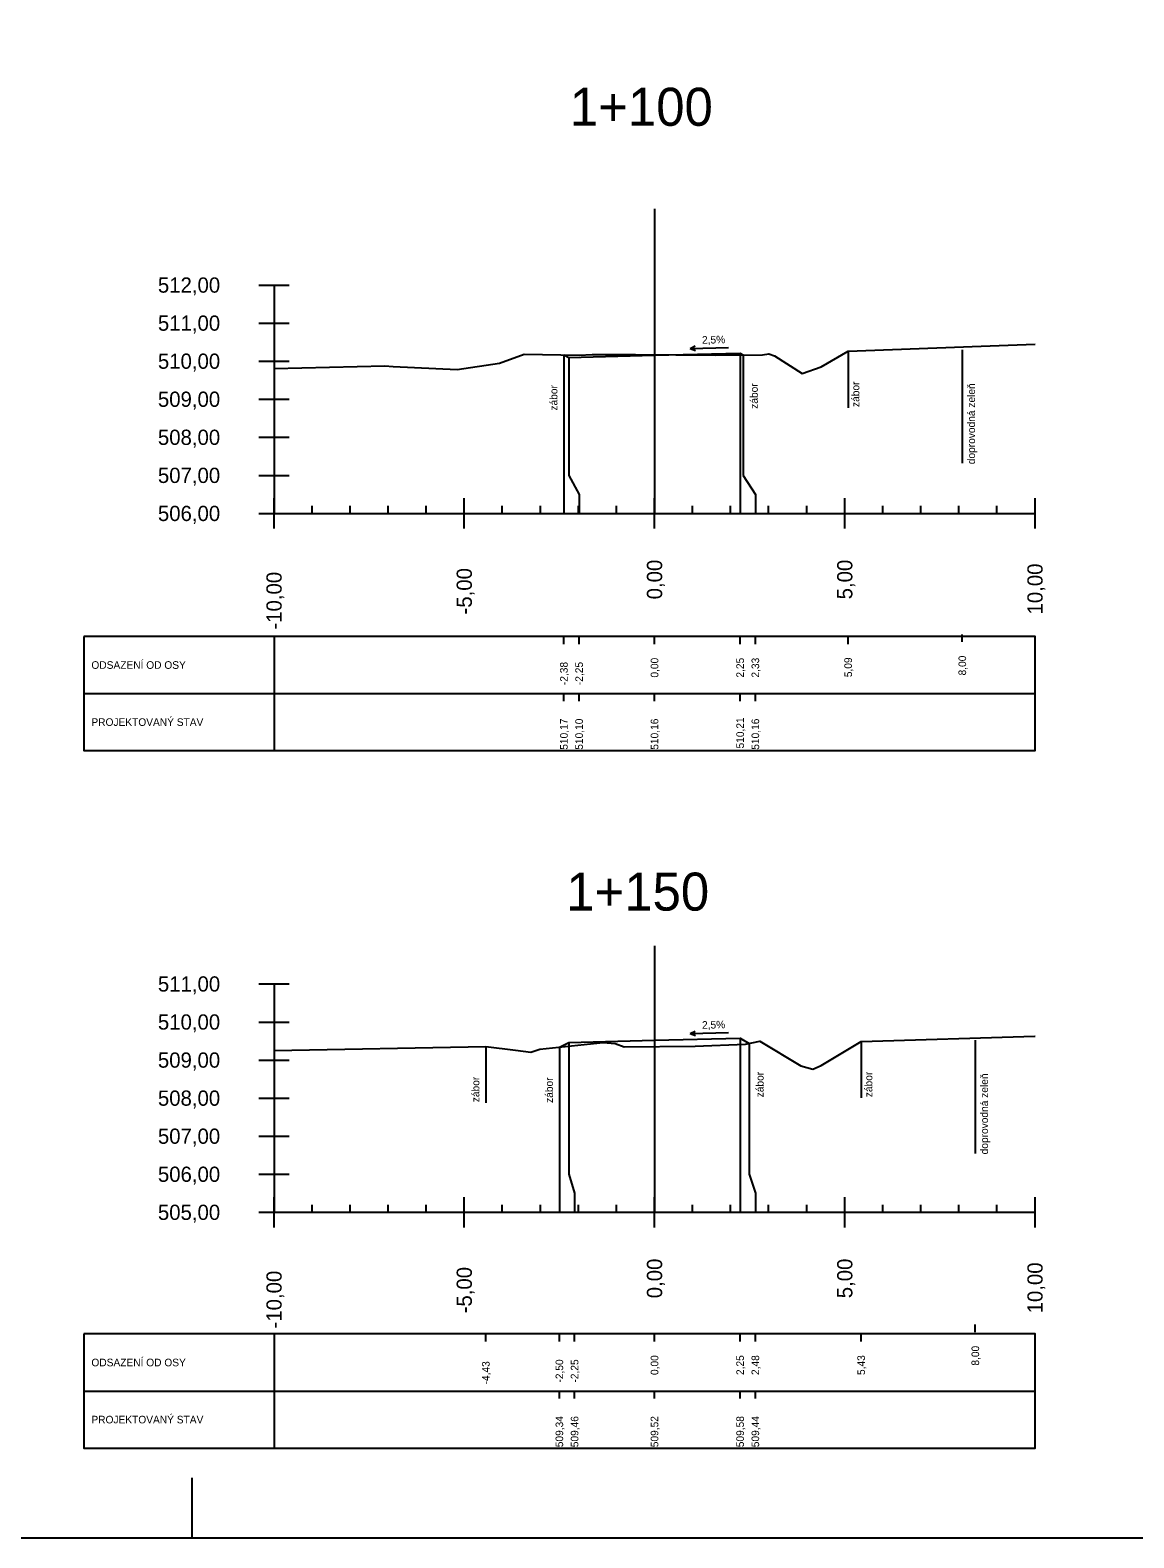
# Model space of a CAD drawing. Extents: x -631407 to -631215, y -1089700 to -1088598.
# Drawn here: x -631345.64 to -631316.63, y -1089270.8 to -1089231.19 of the extents above; entities that cross this region are included whole.
import ezdxf

# ---------------------------------------------------------------- set-up
doc = ezdxf.new("R2010")
doc.units = 0
for name, color, linetype in [('08_LEGENDA_HV', 7, 'Continuous'), ('59', 7, 'Continuous'), ('DTM-Breaklines', 7, 'Continuous'), ('NIVELETA_VYSKY', 7, 'Continuous'), ('REZ_BODY', 7, 'Continuous'), ('REZ_ODSTUPY', 7, 'Continuous'), ('REZ_POPIS', 7, 'Continuous'), ('REZ_RAMY', 7, 'Continuous'), ('REZ_STANICENI', 7, 'Continuous'), ('REZ_SVISLE', 7, 'Continuous'), ('REZ_TENKA', 7, 'Continuous'), ('REZ_TLUSTA', 7, 'Continuous'), ('TABULKA_POPIS', 7, 'Continuous'), ('TEREN', 7, 'Continuous'), ('zábor', 7, 'Continuous')]:
    doc.layers.add(name, color=color, linetype=linetype)

msp = doc.modelspace()

# ---------------------------------------------------------------- linework, layer by layer
at = {"layer": '08_LEGENDA_HV'}
msp.add_lwpolyline([(-631215.384, -1089270.801), (-631215.384, -1089110.964), (-631407.014, -1089110.964), (-631407.014, -1089270.801)], close=True, dxfattribs=at)
at = {"layer": '59'}
for p, q in [((-631339.63, -1089237.886), (-631338.83, -1089237.886)), ((-631339.23, -1089237.886), (-631339.23, -1089243.886)), ((-631339.63, -1089238.886), (-631338.83, -1089238.886)), ((-631339.63, -1089239.886), (-631338.83, -1089239.886)), ((-631339.63, -1089240.886), (-631338.83, -1089240.886)), ((-631339.63, -1089241.886), (-631338.83, -1089241.886)), ((-631339.63, -1089242.886), (-631338.83, -1089242.886)), ((-631339.63, -1089243.886), (-631338.83, -1089243.886)), ((-631339.63, -1089256.248), (-631338.83, -1089256.248)), ((-631339.23, -1089256.248), (-631339.23, -1089262.248)), ((-631339.63, -1089257.248), (-631338.83, -1089257.248)), ((-631339.63, -1089258.248), (-631338.83, -1089258.248)), ((-631339.63, -1089259.248), (-631338.83, -1089259.248)), ((-631339.63, -1089260.248), (-631338.83, -1089260.248)), ((-631339.63, -1089261.248), (-631338.83, -1089261.248)), ((-631339.63, -1089262.248), (-631338.83, -1089262.248))]:
    msp.add_line(p, q, dxfattribs=at)
at = {"layer": 'DTM-Breaklines'}
msp.add_line((-631341.384, -1089270.801), (-631341.384, -1089269.221), dxfattribs=at)
at = {"layer": 'REZ_RAMY'}
for p, q in [((-631344.23, -1089247.119), (-631344.23, -1089250.119)), ((-631339.23, -1089247.119), (-631339.23, -1089250.119)), ((-631331.612, -1089247.319), (-631331.612, -1089247.119)), ((-631331.212, -1089247.319), (-631331.212, -1089247.119)), ((-631329.23, -1089247.319), (-631329.23, -1089247.119)), ((-631326.98, -1089247.319), (-631326.98, -1089247.119)), ((-631326.58, -1089247.319), (-631326.58, -1089247.119)), ((-631324.141, -1089247.319), (-631324.141, -1089247.119)), ((-631321.141, -1089247.264), (-631321.141, -1089247.064)), ((-631344.23, -1089248.619), (-631319.23, -1089248.619)), ((-631331.612, -1089248.819), (-631331.612, -1089248.619)), ((-631331.212, -1089248.819), (-631331.212, -1089248.619)), ((-631329.23, -1089248.819), (-631329.23, -1089248.619)), ((-631326.98, -1089248.819), (-631326.98, -1089248.619)), ((-631326.58, -1089248.819), (-631326.58, -1089248.619)), ((-631320.799, -1089265.397), (-631320.799, -1089265.197)), ((-631344.23, -1089265.444), (-631344.23, -1089268.444)), ((-631339.23, -1089265.444), (-631339.23, -1089268.444)), ((-631333.664, -1089265.644), (-631333.664, -1089265.444)), ((-631331.731, -1089265.644), (-631331.731, -1089265.444)), ((-631331.331, -1089265.644), (-631331.331, -1089265.444)), ((-631329.23, -1089265.644), (-631329.23, -1089265.444)), ((-631326.98, -1089265.644), (-631326.98, -1089265.444)), ((-631326.58, -1089265.644), (-631326.58, -1089265.444)), ((-631323.799, -1089265.644), (-631323.799, -1089265.444)), ((-631344.23, -1089266.944), (-631319.23, -1089266.944)), ((-631331.731, -1089267.144), (-631331.731, -1089266.944)), ((-631331.331, -1089267.144), (-631331.331, -1089266.944)), ((-631329.23, -1089267.144), (-631329.23, -1089266.944)), ((-631326.98, -1089267.144), (-631326.98, -1089266.944)), ((-631326.58, -1089267.144), (-631326.58, -1089266.944))]:
    msp.add_line(p, q, dxfattribs=at)
for points in [[(-631344.23, -1089247.119), (-631344.23, -1089250.119), (-631319.23, -1089250.119), (-631319.23, -1089247.119)], [(-631344.23, -1089265.444), (-631344.23, -1089268.444), (-631319.23, -1089268.444), (-631319.23, -1089265.444)]]:
    msp.add_lwpolyline(points, close=True, dxfattribs=at)
at = {"layer": 'REZ_SVISLE'}
for points in [[(-631331.612, -1089239.72), (-631331.612, -1089242.886), (-631331.612, -1089243.386), (-631331.612, -1089243.886)], [(-631331.48, -1089239.786), (-631331.48, -1089242.886), (-631331.212, -1089243.386), (-631331.212, -1089243.886)], [(-631329.23, -1089239.73), (-631329.23, -1089242.886), (-631329.23, -1089243.386), (-631329.23, -1089243.886)], [(-631326.98, -1089239.674), (-631326.98, -1089242.886), (-631326.98, -1089243.386), (-631326.98, -1089243.886)], [(-631326.898, -1089239.723), (-631326.898, -1089242.886), (-631326.58, -1089243.386), (-631326.58, -1089243.886)], [(-631331.48, -1089257.785), (-631331.48, -1089261.248), (-631331.331, -1089261.748), (-631331.331, -1089262.248)], [(-631329.23, -1089257.729), (-631329.23, -1089261.248), (-631329.23, -1089261.748), (-631329.23, -1089262.248)], [(-631326.98, -1089257.673), (-631326.98, -1089261.248), (-631326.98, -1089261.748), (-631326.98, -1089262.248)], [(-631326.746, -1089257.813), (-631326.746, -1089261.248), (-631326.58, -1089261.748), (-631326.58, -1089262.248)], [(-631331.731, -1089257.91), (-631331.731, -1089261.248), (-631331.731, -1089261.748), (-631331.731, -1089262.248)]]:
    msp.add_lwpolyline(points, dxfattribs=at)
at = {"layer": 'REZ_TENKA'}
for p, q in [((-631338.23, -1089243.886), (-631338.23, -1089243.686)), ((-631337.23, -1089243.886), (-631337.23, -1089243.686)), ((-631336.23, -1089243.886), (-631336.23, -1089243.686)), ((-631335.23, -1089243.886), (-631335.23, -1089243.686)), ((-631333.23, -1089243.886), (-631333.23, -1089243.686)), ((-631332.23, -1089243.886), (-631332.23, -1089243.686)), ((-631331.23, -1089243.886), (-631331.23, -1089243.686)), ((-631330.23, -1089243.886), (-631330.23, -1089243.686)), ((-631328.23, -1089243.886), (-631328.23, -1089243.686)), ((-631327.23, -1089243.886), (-631327.23, -1089243.686)), ((-631326.23, -1089243.886), (-631326.23, -1089243.686)), ((-631325.23, -1089243.886), (-631325.23, -1089243.686)), ((-631323.23, -1089243.886), (-631323.23, -1089243.686)), ((-631322.23, -1089243.886), (-631322.23, -1089243.686)), ((-631321.23, -1089243.886), (-631321.23, -1089243.686)), ((-631320.23, -1089243.886), (-631320.23, -1089243.686)), ((-631338.23, -1089262.248), (-631338.23, -1089262.048)), ((-631337.23, -1089262.248), (-631337.23, -1089262.048)), ((-631336.23, -1089262.248), (-631336.23, -1089262.048)), ((-631335.23, -1089262.248), (-631335.23, -1089262.048)), ((-631333.23, -1089262.248), (-631333.23, -1089262.048)), ((-631332.23, -1089262.248), (-631332.23, -1089262.048)), ((-631331.23, -1089262.248), (-631331.23, -1089262.048)), ((-631330.23, -1089262.248), (-631330.23, -1089262.048)), ((-631328.23, -1089262.248), (-631328.23, -1089262.048)), ((-631327.23, -1089262.248), (-631327.23, -1089262.048)), ((-631326.23, -1089262.248), (-631326.23, -1089262.048)), ((-631325.23, -1089262.248), (-631325.23, -1089262.048)), ((-631323.23, -1089262.248), (-631323.23, -1089262.048)), ((-631322.23, -1089262.248), (-631322.23, -1089262.048)), ((-631321.23, -1089262.248), (-631321.23, -1089262.048)), ((-631320.23, -1089262.248), (-631320.23, -1089262.048))]:
    msp.add_line(p, q, dxfattribs=at)
at = {"layer": 'REZ_TLUSTA'}
for p, q in [((-631329.23, -1089235.886), (-631329.23, -1089243.886)), ((-631339.23, -1089244.286), (-631339.23, -1089243.486)), ((-631334.23, -1089244.286), (-631334.23, -1089243.486)), ((-631329.23, -1089244.286), (-631329.23, -1089243.486)), ((-631324.23, -1089244.286), (-631324.23, -1089243.486)), ((-631319.23, -1089244.286), (-631319.23, -1089243.486)), ((-631339.23, -1089243.886), (-631319.23, -1089243.886)), ((-631329.23, -1089255.248), (-631329.23, -1089262.248)), ((-631339.23, -1089262.648), (-631339.23, -1089261.848)), ((-631334.23, -1089262.648), (-631334.23, -1089261.848)), ((-631329.23, -1089262.648), (-631329.23, -1089261.848)), ((-631324.23, -1089262.648), (-631324.23, -1089261.848)), ((-631319.23, -1089262.648), (-631319.23, -1089261.848)), ((-631339.23, -1089262.248), (-631319.23, -1089262.248))]:
    msp.add_line(p, q, dxfattribs=at)
at = {"layer": 'TEREN'}
for points in [[(-631339.23, -1089240.077), (-631336.314, -1089240.012), (-631336.095, -1089240.022), (-631334.413, -1089240.104), (-631333.303, -1089239.941), (-631332.659, -1089239.706), (-631331.207, -1089239.725), (-631330.868, -1089239.715), (-631329.734, -1089239.713), (-631327.62, -1089239.728), (-631326.396, -1089239.719), (-631326.225, -1089239.694), (-631326.075, -1089239.748), (-631325.353, -1089240.206), (-631324.854, -1089240.035), (-631324.141, -1089239.627), (-631320.641, -1089239.488), (-631319.23, -1089239.439)], [(-631331.612, -1089239.72), (-631331.48, -1089239.786), (-631329.23, -1089239.73), (-631326.98, -1089239.674), (-631326.898, -1089239.723)], [(-631339.23, -1089257.997), (-631333.664, -1089257.891), (-631332.885, -1089257.992), (-631332.478, -1089258.042), (-631332.244, -1089257.966), (-631330.581, -1089257.786), (-631330.267, -1089257.817), (-631330.032, -1089257.901), (-631328.159, -1089257.883), (-631326.835, -1089257.831), (-631326.461, -1089257.754), (-631325.382, -1089258.402), (-631325.065, -1089258.489), (-631324.851, -1089258.392), (-631323.799, -1089257.759), (-631319.235, -1089257.62), (-631319.23, -1089257.62)], [(-631331.731, -1089257.91), (-631331.48, -1089257.785), (-631329.23, -1089257.729), (-631326.98, -1089257.673), (-631326.746, -1089257.813)]]:
    msp.add_lwpolyline(points, dxfattribs=at)
at = {"layer": 'zábor'}
for p, q in [((-631328.297, -1089239.55), (-631328.16, -1089239.486)), ((-631328.297, -1089239.55), (-631327.289, -1089239.525)), ((-631328.297, -1089239.55), (-631328.157, -1089239.608)), ((-631324.141, -1089239.627), (-631324.141, -1089241.108)), ((-631321.141, -1089239.589), (-631321.141, -1089242.57)), ((-631328.297, -1089257.549), (-631328.16, -1089257.485)), ((-631328.297, -1089257.549), (-631327.289, -1089257.524)), ((-631328.297, -1089257.549), (-631328.157, -1089257.607)), ((-631323.799, -1089257.759), (-631323.799, -1089259.24)), ((-631320.799, -1089257.722), (-631320.799, -1089260.702)), ((-631333.664, -1089257.891), (-631333.664, -1089259.372))]:
    msp.add_line(p, q, dxfattribs=at)

# ---------------------------------------------------------------- texts
at = {"layer": 'NIVELETA_VYSKY'}
for s, p in [('510,17', (-631331.512, -1089250.095)), ('510,10', (-631331.112, -1089250.095)), ('510,16', (-631329.13, -1089250.095)), ('510,21', (-631326.88, -1089250.062)), ('510,16', (-631326.48, -1089250.095)), ('509,34', (-631331.631, -1089268.42)), ('509,46', (-631331.231, -1089268.42)), ('509,52', (-631329.13, -1089268.42)), ('509,58', (-631326.88, -1089268.42)), ('509,44', (-631326.48, -1089268.42))]:
    msp.add_text(s, height=0.2, rotation=90, dxfattribs=at).set_placement(p)
at = {"layer": 'REZ_BODY'}
for s, p in [('-2,38', (-631331.512, -1089248.397)), ('-2,25', (-631331.112, -1089248.397)), ('0,00', (-631329.13, -1089248.199)), ('2,25', (-631326.88, -1089248.199)), ('2,33', (-631326.48, -1089248.199)), ('5,09', (-631324.041, -1089248.189)), ('8,00', (-631321.041, -1089248.143)), ('8,00', (-631320.699, -1089266.276)), ('-2,50', (-631331.631, -1089266.721)), ('-2,25', (-631331.231, -1089266.721)), ('0,00', (-631329.13, -1089266.523)), ('2,25', (-631326.88, -1089266.523)), ('2,48', (-631326.48, -1089266.523)), ('5,43', (-631323.699, -1089266.523)), ('-4,43', (-631333.564, -1089266.77))]:
    msp.add_text(s, height=0.2, rotation=90, dxfattribs=at).set_placement(p)
at = {"layer": 'REZ_ODSTUPY'}
for s, p in [('0,00', (-631329.03, -1089246.144)), ('5,00', (-631324.03, -1089246.144)), ('-10,00', (-631339.03, -1089246.938)), ('-5,00', (-631334.03, -1089246.541)), ('10,00', (-631319.03, -1089246.541)), ('-5,00', (-631334.03, -1089264.903)), ('0,00', (-631329.03, -1089264.506)), ('5,00', (-631324.03, -1089264.506)), ('10,00', (-631319.03, -1089264.903)), ('-10,00', (-631339.03, -1089265.3))]:
    msp.add_text(s, height=0.4, rotation=90, dxfattribs=at).set_placement(p)
at = {"layer": 'REZ_POPIS'}
for s, p in [('512,00', (-631342.282, -1089238.086)), ('511,00', (-631342.282, -1089239.086)), ('510,00', (-631342.282, -1089240.086)), ('509,00', (-631342.282, -1089241.086)), ('508,00', (-631342.282, -1089242.086)), ('507,00', (-631342.282, -1089243.086)), ('506,00', (-631342.282, -1089244.086)), ('511,00', (-631342.282, -1089256.448)), ('510,00', (-631342.282, -1089257.448)), ('509,00', (-631342.282, -1089258.448)), ('508,00', (-631342.282, -1089259.448)), ('507,00', (-631342.282, -1089260.448)), ('506,00', (-631342.282, -1089261.448)), ('505,00', (-631342.282, -1089262.448))]:
    msp.add_text(s, height=0.4, dxfattribs=at).set_placement(p)
at = {"layer": 'REZ_STANICENI'}
for s, p in [('1+100', (-631331.453, -1089233.703)), ('1+150', (-631331.549, -1089254.322))]:
    msp.add_text(s, height=1, dxfattribs=at).set_placement(p)
at = {"layer": 'TABULKA_POPIS'}
for s, p in [('ODSAZENÍ OD OSY', (-631344.03, -1089247.969)), ('PROJEKTOVANÝ STAV', (-631344.03, -1089249.469)), ('ODSAZENÍ OD OSY', (-631344.03, -1089266.294)), ('PROJEKTOVANÝ STAV', (-631344.03, -1089267.794))]:
    msp.add_text(s, height=0.2, dxfattribs=at).set_placement(p)
at = {"layer": 'zábor'}
for s, rotation, p in [('2,5%', 1.4321, (-631327.98, -1089239.429)), ('zábor', 90, (-631331.782, -1089241.184)), ('zábor', 90, (-631326.515, -1089241.137)), ('zábor', 90, (-631323.848, -1089241.09)), ('doprovodná zeleň', 90, (-631320.806, -1089242.594)), ('2,5%', 1.4321, (-631327.98, -1089257.428)), ('zábor', 90, (-631326.364, -1089259.227)), ('zábor', 90, (-631323.506, -1089259.223)), ('doprovodná zeleň', 90, (-631320.464, -1089260.726)), ('zábor', 90, (-631333.834, -1089259.355)), ('zábor', 90, (-631331.901, -1089259.374))]:
    msp.add_text(s, height=0.2, rotation=rotation, dxfattribs=at).set_placement(p)

doc.saveas('drawing.dxf')
